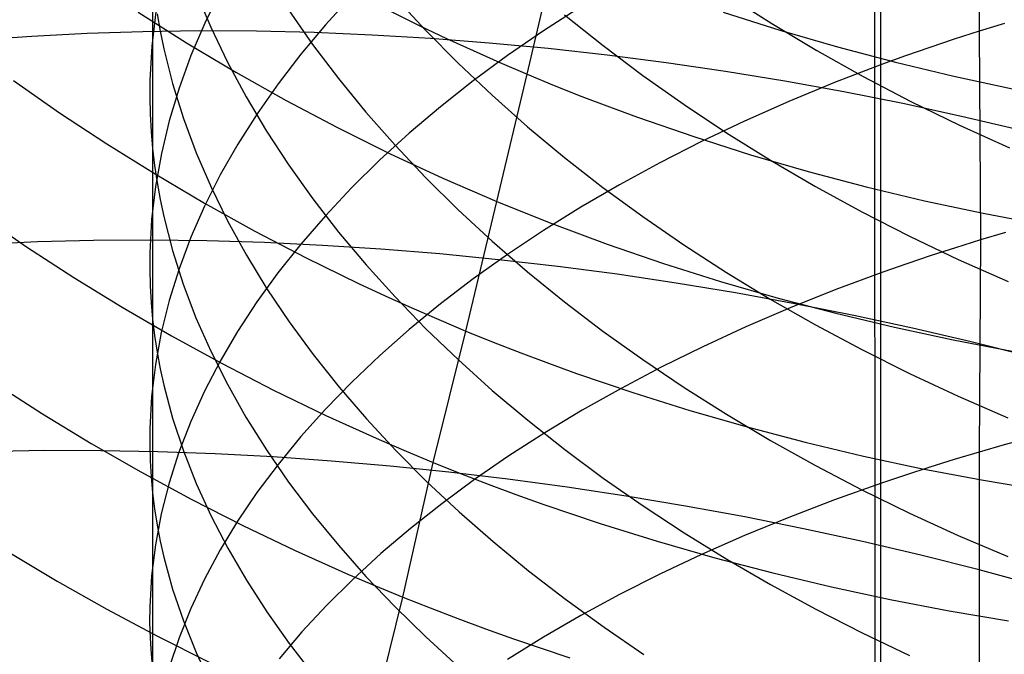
# Model space of a CAD drawing. Extents: x -383 to 1849, y -1185 to -529.
# Tile 365 of 656: x 234 to 242, y -967 to -962. Entities that reach past the tile are written whole.
import ezdxf

# ---------------------------------------------------------------- set-up
doc = ezdxf.new("R2010")
doc.units = 0
doc.layers.add('PREDEFINITO', color=7, linetype='CONTINUOUS')

msp = doc.modelspace()

# ---------------------------------------------------------------- linework, layer by layer
at = {"layer": 'PREDEFINITO'}
for p, q in [((241.1553, -878.0447, 420), (241.2924, -1065.2572, 420)), ((241.1553, -878.0447, 370), (241.2924, -1065.2572, 370)), ((241.2854, -1079.1248, 395), (241.2585, -884.9817, 395)), ((242.0689, -960.4322, 660.1507), (242.0701, -962.1136, 661.2252)), ((238.3893, -962.4639, 523.0988), (238.6294, -961.4471, 524.1247)), ((235.3407, -961.6869, 644.613), (235.3409, -964.4562, 646.6904)), ((235.6951, -961.7943, 641.607), (235.8152, -962.081, 641.2302)), ((235.8928, -961.7891, 650.7172), (235.7657, -962.0495, 650.3218)), ((236.963, -961.8263, 654.0887), (236.7491, -962.0611, 653.7134)), ((237.0927, -961.8568, 522.805), (237.5176, -962.0698, 522.9143)), ((237.3138, -961.8369, 636.2818), (237.5644, -962.1079, 635.9572)), ((240.0243, -961.8235, 631.5326), (240.3816, -962.0509, 631.2852)), ((235.2244, -961.9595, 521.2392), (235.617, -962.2078, 521.3938)), ((235.3671, -961.9571, 647.2578), (235.3352, -962.2343, 646.8574)), ((236.4483, -961.9405, 638.7173), (236.6439, -962.2212, 638.3652)), ((238.8263, -961.9159, 657.6124), (238.5222, -962.1117, 657.2814)), ((239.9853, -961.9579, 524.3098), (240.4484, -962.1055, 524.3489)), ((235.378, -961.9722, 644.2199), (235.4031, -962.1146, 644.0238)), ((238.6951, -961.9819, 633.6757), (239.0079, -962.2314, 633.3907)), ((235.2631, -962.1182, 487.9643), (234.8083, -962.1331, 488.1478)), ((235.723, -962.112, 487.7926), (235.2631, -962.1182, 487.9643)), ((235.4031, -962.1146, 644.0238), (235.4325, -962.2568, 643.8281)), ((235.7657, -962.0495, 650.3218), (235.6539, -962.3121, 649.9237)), ((236.1875, -962.1145, 487.6328), (235.723, -962.112, 487.7926)), ((235.8152, -962.081, 641.2302), (235.951, -962.3657, 640.8566)), ((236.656, -962.1256, 487.4849), (236.1875, -962.1145, 487.6328)), ((236.7491, -962.0611, 653.7134), (236.549, -962.2995, 653.3329)), ((237.1281, -962.1453, 487.3492), (236.656, -962.1256, 487.4849)), ((237.5176, -962.0698, 522.9143), (237.7328, -962.1723, 522.9647)), ((237.5644, -962.1079, 635.9572), (237.828, -962.3741, 635.6388)), ((238.5222, -962.1117, 657.2814), (238.2303, -962.3127, 656.9422)), ((240.3816, -962.0509, 631.2852), (240.7492, -962.2704, 631.0468)), ((240.4484, -962.1055, 524.3489), (240.9161, -962.2417, 524.377)), ((242.0701, -962.1136, 661.2252), (241.8677, -962.1789, 661.1064)), ((242.2749, -962.0502, 661.3408), (242.0701, -962.1136, 661.2252)), ((242.0701, -962.1136, 661.2252), (242.0802, -963.8123, 662.2711)), ((234.3592, -962.1567, 488.3429), (233.9162, -962.1891, 488.5495)), ((234.8083, -962.1331, 488.1478), (234.3592, -962.1567, 488.3429)), ((235.617, -962.2078, 521.3938), (236.0183, -962.4472, 521.538)), ((237.6032, -962.1736, 487.2257), (237.1281, -962.1453, 487.3492)), ((238.0808, -962.2104, 487.1146), (237.6032, -962.1736, 487.2257)), ((237.7328, -962.1723, 522.9647), (237.9499, -962.2722, 523.0123)), ((241.8677, -962.1789, 661.1064), (241.6678, -962.246, 660.9846)), ((235.3352, -962.2343, 646.8574), (235.3201, -962.512, 646.4569)), ((235.4325, -962.2568, 643.8281), (235.5039, -962.5406, 643.438)), ((236.6439, -962.2212, 638.3652), (236.8536, -962.4985, 638.0181)), ((237.9499, -962.2722, 523.0123), (238.1687, -962.3694, 523.057)), ((238.5603, -962.2557, 487.0161), (238.0808, -962.2104, 487.1146)), ((239.0412, -962.3094, 486.9302), (238.5603, -962.2557, 487.0161)), ((239.0079, -962.2314, 633.3907), (239.3322, -962.4745, 633.1136)), ((240.7492, -962.2704, 631.0468), (241.1267, -962.4817, 630.8179)), ((240.9161, -962.2417, 524.377), (241.388, -962.3664, 524.3941)), ((241.6678, -962.246, 660.9846), (241.4703, -962.3149, 660.8597)), ((235.6539, -962.3121, 649.9237), (235.5576, -962.5764, 649.5233)), ((235.951, -962.3657, 640.8566), (236.1022, -962.6479, 640.4865)), ((236.549, -962.2995, 653.3329), (236.363, -962.5412, 652.9476)), ((238.2303, -962.3127, 656.9422), (237.9508, -962.5187, 656.5952)), ((239.523, -962.3715, 486.8571), (239.0412, -962.3094, 486.9302)), ((241.4703, -962.3149, 660.8597), (241.2754, -962.3856, 660.7318)), ((241.388, -962.3664, 524.3941), (241.8635, -962.4798, 524.4003)), ((236.0183, -962.4472, 521.538), (236.428, -962.6774, 521.6715)), ((237.828, -962.3741, 635.6388), (238.1044, -962.6351, 635.327)), ((238.1687, -962.3694, 523.057), (238.3893, -962.4639, 523.0988)), ((240.0051, -962.442, 486.7969), (239.523, -962.3715, 486.8571)), ((240.4871, -962.5209, 486.7497), (240.0051, -962.442, 486.7969)), ((241.2754, -962.3856, 660.7318), (240.8932, -962.5324, 660.4673)), ((234.2096, -962.5156, 519.8934), (234.5846, -962.7771, 520.0712)), ((235.3201, -962.512, 646.4569), (235.319, -962.651, 646.2566)), ((236.8536, -962.4985, 638.0181), (237.0774, -962.7719, 637.6762)), ((237.9508, -962.5187, 656.5952), (237.6839, -962.7295, 656.2408)), ((238.1436, -963.4995, 522.0935), (238.3893, -962.4639, 523.0988)), ((238.3893, -962.4639, 523.0988), (238.6116, -962.5556, 523.1377)), ((239.3322, -962.4745, 633.1136), (239.6677, -962.7109, 632.8447)), ((240.9683, -962.608, 486.7157), (240.4871, -962.5209, 486.7497)), ((241.1267, -962.4817, 630.8179), (241.5139, -962.6846, 630.5988)), ((241.8635, -962.4798, 524.4003), (242.3421, -962.5818, 524.3957)), ((235.5576, -962.5764, 649.5233), (235.4772, -962.8424, 649.1209)), ((235.5039, -962.5406, 643.438), (235.592, -962.8232, 643.05)), ((236.363, -962.5412, 652.9476), (236.1914, -962.786, 652.5579)), ((238.6116, -962.5556, 523.1377), (238.8355, -962.6444, 523.1736)), ((240.8932, -962.5324, 660.4673), (240.5214, -962.6859, 660.1914)), ((241.4483, -962.7034, 486.695), (240.9683, -962.608, 486.7157)), ((235.319, -962.651, 646.2566), (235.3221, -962.7899, 646.0565)), ((236.1022, -962.6479, 640.4865), (236.2685, -962.9276, 640.1203)), ((236.428, -962.6774, 521.6715), (236.8456, -962.8981, 521.7941)), ((238.1044, -962.6351, 635.327), (238.3932, -962.8907, 635.0222)), ((238.8355, -962.6444, 523.1736), (239.0609, -962.7305, 523.2067)), ((240.5214, -962.6859, 660.1914), (240.1603, -962.8459, 659.9047)), ((241.5139, -962.6846, 630.5988), (241.9105, -962.8787, 630.3899)), ((237.6839, -962.7295, 656.2408), (237.4299, -962.9449, 655.8795)), ((239.0609, -962.7305, 523.2067), (239.2879, -962.8138, 523.2368)), ((239.6677, -962.7109, 632.8447), (240.0141, -962.9402, 632.5844)), ((241.9266, -962.8071, 486.6878), (241.4483, -962.7034, 486.695)), ((234.5846, -962.7771, 520.0712), (234.9689, -963.0306, 520.2389)), ((235.3221, -962.7899, 646.0565), (235.3296, -962.9288, 645.8566)), ((235.4772, -962.8424, 649.1209), (235.4129, -963.1096, 648.7172)), ((235.592, -962.8232, 643.05), (235.6964, -963.1044, 642.6645)), ((236.1914, -962.786, 652.5579), (236.0344, -963.0336, 652.1642)), ((237.0774, -962.7719, 637.6762), (237.3147, -963.0412, 637.3399)), ((239.2879, -962.8138, 523.2368), (239.746, -962.972, 523.2884)), ((240.1603, -962.8459, 659.9047), (239.8101, -963.0123, 659.6075)), ((242.4026, -962.9189, 486.6941), (241.9266, -962.8071, 486.6878)), ((235.3296, -962.9288, 645.8566), (235.3414, -963.0677, 645.6568)), ((236.2685, -962.9276, 640.1203), (236.4496, -963.2044, 639.7584)), ((236.8456, -962.8981, 521.7941), (237.271, -963.1089, 521.9055)), ((238.3932, -962.8907, 635.0222), (238.6941, -963.1406, 634.7247)), ((241.9105, -962.8787, 630.3899), (242.3162, -963.0637, 630.1914)), ((237.4299, -962.9449, 655.8795), (237.189, -963.1644, 655.5115)), ((239.746, -962.972, 523.2884), (240.2092, -963.1191, 523.3285)), ((240.0141, -962.9402, 632.5844), (240.3711, -963.1621, 632.333)), ((234.9689, -963.0306, 520.2389), (235.3621, -963.2758, 520.3964)), ((235.3414, -963.0677, 645.6568), (235.3576, -963.2065, 645.4573)), ((236.0344, -963.0336, 652.1642), (235.8922, -963.2838, 651.767)), ((237.3147, -963.0412, 637.3399), (237.5653, -963.306, 637.0097)), ((239.8101, -963.0123, 659.6075), (239.4711, -963.1848, 659.3002)), ((235.4129, -963.1096, 648.7172), (235.3649, -963.3779, 648.3123)), ((235.6964, -963.1044, 642.6645), (235.8169, -963.3839, 642.2818)), ((237.189, -963.1644, 655.5115), (236.9615, -963.388, 655.1374)), ((237.271, -963.1089, 521.9055), (237.4865, -963.2105, 521.9569)), ((238.6941, -963.1406, 634.7247), (239.0069, -963.3845, 634.4348)), ((240.2092, -963.1191, 523.3285), (240.6771, -963.2549, 523.3573)), ((240.3711, -963.1621, 632.333), (240.7385, -963.3764, 632.0909)), ((235.3576, -963.2065, 645.4573), (235.3781, -963.3452, 645.2581)), ((236.4496, -963.2044, 639.7584), (236.6452, -963.4779, 639.4011)), ((237.4865, -963.2105, 521.9569), (237.7038, -963.3095, 522.0053)), ((239.4711, -963.1848, 659.3002), (239.1434, -963.363, 658.9834)), ((235.3621, -963.2758, 520.3964), (235.764, -963.5124, 520.5432)), ((235.8922, -963.2838, 651.767), (235.7651, -963.5363, 651.3665)), ((237.5653, -963.306, 637.0097), (237.829, -963.5662, 636.6857)), ((237.7038, -963.3095, 522.0053), (237.9228, -963.4058, 522.0509)), ((240.6771, -963.2549, 523.3573), (241.1491, -963.3796, 523.3748)), ((235.3649, -963.3779, 648.3123), (235.3334, -963.647, 647.9068)), ((235.3781, -963.3452, 645.2581), (235.403, -963.4837, 645.0593)), ((235.8169, -963.3839, 642.2818), (235.9531, -963.6613, 641.9023)), ((236.9615, -963.388, 655.1374), (236.7476, -963.6154, 654.7576)), ((237.9228, -963.4058, 522.0509), (238.1436, -963.4995, 522.0935)), ((239.1434, -963.363, 658.9834), (238.8275, -963.5469, 658.6573)), ((239.0069, -963.3845, 634.4348), (239.3311, -963.6221, 634.153)), ((240.7385, -963.3764, 632.0909), (241.1158, -963.5827, 631.8584)), ((241.1491, -963.3796, 523.3748), (241.6246, -963.493, 523.3812)), ((235.403, -963.4837, 645.0593), (235.4321, -963.622, 644.8609)), ((236.6452, -963.4779, 639.4011), (236.8551, -963.748, 639.0488)), ((235.7651, -963.5363, 651.3665), (235.6533, -963.7909, 650.9633)), ((235.764, -963.5124, 520.5432), (236.1743, -963.74, 520.6791)), ((237.829, -963.5662, 636.6857), (238.1053, -963.8214, 636.3685)), ((237.8918, -964.5539, 521.1087), (238.1436, -963.4995, 522.0935)), ((238.1436, -963.4995, 522.0935), (238.366, -963.5904, 522.1331)), ((238.8275, -963.5469, 658.6573), (238.5234, -963.7361, 658.3225)), ((241.6246, -963.493, 523.3812), (242.1031, -963.5952, 523.3765)), ((233.9401, -963.6113, 518.9097), (234.3156, -963.8689, 519.0903)), ((235.3334, -963.647, 647.9068), (235.3188, -963.9166, 647.501)), ((235.4321, -963.622, 644.8609), (235.503, -963.8979, 644.4654)), ((236.7476, -963.6154, 654.7576), (236.5476, -963.8462, 654.3724)), ((238.366, -963.5904, 522.1331), (238.5901, -963.6786, 522.1697)), ((239.3311, -963.6221, 634.153), (239.6666, -963.8531, 633.8795)), ((241.1158, -963.5827, 631.8584), (241.5029, -963.7808, 631.6358)), ((242.1031, -963.5952, 523.3765), (242.5841, -963.6863, 523.361)), ((235.9531, -963.6613, 641.9023), (236.1047, -963.9366, 641.5263)), ((238.5901, -963.6786, 522.1697), (238.8157, -963.764, 522.2033)), ((235.6533, -963.7909, 650.9633), (235.5572, -964.0473, 650.5578)), ((236.1743, -963.74, 520.6791), (236.5925, -963.9583, 520.8039)), ((236.8551, -963.748, 639.0488), (237.0788, -964.0144, 638.7019)), ((238.5234, -963.7361, 658.3225), (238.2314, -963.9304, 657.9793)), ((238.8157, -963.764, 522.2033), (239.0427, -963.8467, 522.2339)), ((241.5029, -963.7808, 631.6358), (241.8993, -963.9703, 631.4235)), ((242.2848, -963.7511, 662.3882), (242.0802, -963.8123, 662.2711)), ((234.4046, -963.8285, 487.1681), (233.9555, -963.8482, 487.3655)), ((234.3156, -963.8689, 519.0903), (234.7004, -964.1188, 519.2607)), ((234.8594, -963.8172, 486.9823), (234.4046, -963.8285, 487.1681)), ((235.3194, -963.8144, 486.8084), (234.8594, -963.8172, 486.9823)), ((235.7841, -963.82, 486.6465), (235.3194, -963.8144, 486.8084)), ((236.2528, -963.8341, 486.4967), (235.7841, -963.82, 486.6465)), ((236.7252, -963.8564, 486.3591), (236.2528, -963.8341, 486.4967)), ((236.5476, -963.8462, 654.3724), (236.3617, -964.0803, 653.9824)), ((237.2006, -963.8871, 486.2339), (236.7252, -963.8564, 486.3591)), ((237.6785, -963.9261, 486.1212), (237.2006, -963.8871, 486.2339)), ((238.1053, -963.8214, 636.3685), (238.3941, -964.0713, 636.0583)), ((239.0427, -963.8467, 522.2339), (239.5011, -964.0039, 522.2864)), ((239.6666, -963.8531, 633.8795), (240.013, -964.0772, 633.6147)), ((241.878, -963.8754, 662.1508), (241.6783, -963.9403, 662.0274)), ((242.0802, -963.8123, 662.2711), (241.878, -963.8754, 662.1508)), ((242.0802, -963.8123, 662.2711), (242.0697, -965.5389, 663.2719)), ((235.3188, -963.9166, 647.501), (235.3179, -964.0515, 647.2982)), ((235.503, -963.8979, 644.4654), (235.5906, -964.1727, 644.072)), ((236.1047, -963.9366, 641.5263), (236.2714, -964.2093, 641.1543)), ((236.5925, -963.9583, 520.8039), (237.0184, -964.167, 520.9173)), ((238.1584, -963.9732, 486.0211), (237.6785, -963.9261, 486.1212)), ((238.2314, -963.9304, 657.9793), (237.9519, -964.1296, 657.6282)), ((241.6783, -963.9403, 662.0274), (241.481, -964.0069, 661.9009)), ((241.8993, -963.9703, 631.4235), (242.3049, -964.1509, 631.2219)), ((235.3179, -964.0515, 647.2982), (235.3212, -964.1864, 647.0954)), ((235.5572, -964.0473, 650.5578), (235.4768, -964.3052, 650.1504)), ((237.0788, -964.0144, 638.7019), (237.3162, -964.2767, 638.3607)), ((238.6398, -964.0286, 485.9338), (238.1584, -963.9732, 486.0211)), ((239.1221, -964.0921, 485.8594), (238.6398, -964.0286, 485.9338)), ((239.5011, -964.0039, 522.2864), (239.9645, -964.1501, 522.3272)), ((241.481, -964.0069, 661.9009), (241.2862, -964.0752, 661.7714)), ((234.7004, -964.1188, 519.2607), (235.0941, -964.3606, 519.4205)), ((236.3617, -964.0803, 653.9824), (236.1901, -964.3174, 653.5879)), ((237.9519, -964.1296, 657.6282), (237.685, -964.3334, 657.2697)), ((238.3941, -964.0713, 636.0583), (238.695, -964.3156, 635.7555)), ((239.6047, -964.1638, 485.7981), (239.1221, -964.0921, 485.8594)), ((240.013, -964.0772, 633.6147), (240.37, -964.2941, 633.359)), ((241.2862, -964.0752, 661.7714), (240.9042, -964.217, 661.5035)), ((235.3212, -964.1864, 647.0954), (235.3289, -964.3213, 646.8928)), ((235.5906, -964.1727, 644.072), (235.6945, -964.446, 643.6812)), ((236.2714, -964.2093, 641.1543), (236.4529, -964.4792, 640.7866)), ((237.0184, -964.167, 520.9173), (237.2341, -964.2676, 520.9696)), ((240.0872, -964.2435, 485.7499), (239.6047, -964.1638, 485.7981)), ((239.9645, -964.1501, 522.3272), (240.4325, -964.2854, 522.3564)), ((237.2341, -964.2676, 520.9696), (237.4516, -964.3656, 521.019)), ((237.3162, -964.2767, 638.3607), (237.5668, -964.5348, 638.0255)), ((240.569, -964.3313, 485.7151), (240.0872, -964.2435, 485.7499)), ((240.4325, -964.2854, 522.3564), (240.9045, -964.4096, 522.3741)), ((240.9042, -964.217, 661.5035), (240.5326, -964.3654, 661.2241)), ((235.0941, -964.3606, 519.4205), (235.4965, -964.594, 519.5696)), ((235.3289, -964.3213, 646.8928), (235.3409, -964.4562, 646.6904)), ((235.4768, -964.3052, 650.1504), (235.4125, -964.5644, 649.7414)), ((236.1901, -964.3174, 653.5879), (236.0332, -964.5573, 653.1894)), ((237.685, -964.3334, 657.2697), (237.4309, -964.5415, 656.904)), ((237.4516, -964.3656, 521.019), (237.6709, -964.461, 521.0653)), ((238.695, -964.3156, 635.7555), (239.0077, -964.5541, 635.4605)), ((240.5326, -964.3654, 661.2241), (240.1716, -964.5202, 660.9336)), ((240.37, -964.2941, 633.359), (240.7373, -964.5035, 633.1127)), ((241.0496, -964.427, 485.6936), (240.569, -964.3313, 485.7151)), ((235.6945, -964.446, 643.6812), (235.8144, -964.7177, 643.2933)), ((240.9045, -964.4096, 522.3741), (241.3801, -964.5229, 522.3805)), ((241.5285, -964.5307, 485.6858), (241.0496, -964.427, 485.6936)), ((235.3409, -964.4562, 646.6904), (235.3574, -964.591, 646.4882)), ((235.3409, -964.4562, 646.6904), (235.3409, -965.8706, 647.6886)), ((236.4529, -964.4792, 640.7866), (236.649, -964.746, 640.4235)), ((237.6709, -964.461, 521.0653), (237.8918, -964.5539, 521.1087)), ((240.1716, -964.5202, 660.9336), (239.8214, -964.681, 660.6326)), ((240.7373, -964.5035, 633.1127), (241.1146, -964.7052, 632.8762)), ((241.3801, -964.5229, 522.3805), (241.8586, -964.6251, 522.3756)), ((242.0051, -964.6424, 485.6916), (241.5285, -964.5307, 485.6858)), ((235.3574, -964.591, 646.4882), (235.3781, -964.7257, 646.2863)), ((235.4125, -964.5644, 649.7414), (235.3646, -964.8247, 649.3314)), ((235.4965, -964.594, 519.5696), (235.9072, -964.8187, 519.7077)), ((236.0332, -964.5573, 653.1894), (235.8911, -964.7996, 652.7872)), ((237.4309, -964.5415, 656.904), (237.19, -964.7538, 656.5317)), ((237.5668, -964.5348, 638.0255), (237.8305, -964.7882, 637.6968)), ((237.6264, -965.6233, 520.1438), (237.8918, -964.5539, 521.1087)), ((237.8918, -964.5539, 521.1087), (238.1144, -964.644, 521.1489)), ((239.0077, -964.5541, 635.4605), (239.3319, -964.7864, 635.1736)), ((238.1144, -964.644, 521.1489), (238.3386, -964.7315, 521.1862)), ((239.8214, -964.681, 660.6326), (239.4824, -964.8478, 660.3214)), ((241.8586, -964.6251, 522.3756), (242.3395, -964.7164, 522.3595)), ((242.4788, -964.7619, 485.7113), (242.0051, -964.6424, 485.6916)), ((235.3781, -964.7257, 646.2863), (235.4032, -964.8602, 646.0848)), ((235.8144, -964.7177, 643.2933), (235.9501, -964.9874, 642.9087)), ((236.649, -964.746, 640.4235), (236.8593, -965.0094, 640.0655)), ((237.19, -964.7538, 656.5317), (236.9625, -964.97, 656.1532)), ((238.3386, -964.7315, 521.1862), (238.5644, -964.8163, 521.2204)), ((241.1146, -964.7052, 632.8762), (241.5017, -964.8988, 632.6497)), ((235.3646, -964.8247, 649.3314), (235.3332, -965.0856, 648.9207)), ((235.8911, -964.7996, 652.7872), (235.7641, -965.0443, 652.3819)), ((235.9072, -964.8187, 519.7077), (236.3259, -965.0343, 519.8344)), ((237.8305, -964.7882, 637.6968), (238.1069, -965.0368, 637.3749)), ((238.5644, -964.8163, 521.2204), (238.7916, -964.8984, 521.2515)), ((239.4824, -964.8478, 660.3214), (239.1547, -965.0202, 660.0004)), ((239.3319, -964.7864, 635.1736), (239.6674, -965.0123, 634.8952)), ((235.4032, -964.8602, 646.0848), (235.4326, -964.9946, 645.8836)), ((238.7916, -964.8984, 521.2515), (239.2502, -965.0545, 521.3049)), ((241.5017, -964.8988, 632.6497), (241.8981, -965.0841, 632.4338)), ((234.0608, -964.9817, 518.1289), (234.4465, -965.2287, 518.3027)), ((235.4326, -964.9946, 645.8836), (235.504, -965.2627, 645.4827)), ((235.9501, -964.9874, 642.9087), (236.1012, -965.2549, 642.5277)), ((236.9625, -964.97, 656.1532), (236.7485, -965.1898, 655.7688)), ((236.8593, -965.0094, 640.0655), (237.0835, -965.2693, 639.7129)), ((239.6674, -965.0123, 634.8952), (240.0137, -965.2315, 634.6257)), ((235.3332, -965.0856, 648.9207), (235.3186, -965.3471, 648.5097)), ((235.7641, -965.0443, 652.3819), (235.6524, -965.2909, 651.9737)), ((236.3259, -965.0343, 519.8344), (236.7522, -965.2405, 519.9495)), ((238.1069, -965.0368, 637.3749), (238.3957, -965.2803, 637.0601)), ((239.1547, -965.0202, 660.0004), (238.8386, -965.198, 659.6701)), ((239.2502, -965.0545, 521.3049), (239.7138, -965.1999, 521.3463)), ((241.8981, -965.0841, 632.4338), (242.3037, -965.2607, 632.2286)), ((234.4465, -965.2287, 518.3027), (234.8412, -965.4679, 518.4657)), ((236.7485, -965.1898, 655.7688), (236.5485, -965.413, 655.3791)), ((236.7522, -965.2405, 519.9495), (236.9681, -965.34, 520.0026)), ((238.8386, -965.198, 659.6701), (238.5344, -965.3809, 659.331)), ((239.7138, -965.1999, 521.3463), (240.1819, -965.3346, 521.376)), ((240.0137, -965.2315, 634.6257), (240.3707, -965.4437, 634.3653)), ((235.504, -965.2627, 645.4827), (235.592, -965.5298, 645.0838)), ((235.6524, -965.2909, 651.9737), (235.5563, -965.5393, 651.5632)), ((236.1012, -965.2549, 642.5277), (236.2674, -965.5199, 642.1507)), ((237.0835, -965.2693, 639.7129), (237.3213, -965.5252, 639.3661)), ((238.3957, -965.2803, 637.0601), (238.6966, -965.5183, 636.7529)), ((235.3186, -965.3471, 648.5097), (235.3177, -965.478, 648.3042)), ((236.5485, -965.413, 655.3791), (236.3625, -965.6394, 654.9845)), ((236.9681, -965.34, 520.0026), (237.1858, -965.437, 520.0527)), ((238.5344, -965.3809, 659.331), (238.2423, -965.5688, 658.9834)), ((240.1819, -965.3346, 521.376), (240.6541, -965.4585, 521.3939)), ((234.8412, -965.4679, 518.4657), (235.2445, -965.6988, 518.6177)), ((235.3177, -965.478, 648.3042), (235.3211, -965.6089, 648.0989)), ((237.1858, -965.437, 520.0527), (237.4053, -965.5315, 520.0998)), ((240.3707, -965.4437, 634.3653), (240.7379, -965.6486, 634.1146)), ((240.6541, -965.4585, 521.3939), (241.1297, -965.5716, 521.4002)), ((242.2745, -965.4801, 663.3899), (242.0697, -965.5389, 663.2719)), ((242.4817, -965.4231, 663.5047), (242.2745, -965.4801, 663.3899)), ((234.4607, -965.527, 486.0164), (234.0069, -965.5348, 486.2041)), ((234.9196, -965.5275, 485.8407), (234.4607, -965.527, 486.0164)), ((235.3833, -965.5363, 485.6771), (234.9196, -965.5275, 485.8407)), ((235.8511, -965.5532, 485.5259), (235.3833, -965.5363, 485.6771)), ((235.5563, -965.5393, 651.5632), (235.476, -965.7891, 651.1507)), ((235.592, -965.5298, 645.0838), (235.6964, -965.7955, 644.6875)), ((236.3225, -965.5782, 485.387), (235.8511, -965.5532, 485.5259)), ((236.2674, -965.5199, 642.1507), (236.4485, -965.7822, 641.7781)), ((237.3213, -965.5252, 639.3661), (237.5724, -965.777, 639.0254)), ((237.4053, -965.5315, 520.0998), (237.6264, -965.6233, 520.1438)), ((238.2423, -965.5688, 658.9834), (237.9625, -965.7614, 658.6277)), ((238.6966, -965.5183, 636.7529), (239.0093, -965.7507, 636.4535)), ((241.1297, -965.5716, 521.4002), (241.6082, -965.674, 521.3951)), ((242.0697, -965.5389, 663.2719), (241.8674, -965.5994, 663.1506)), ((242.0697, -965.5389, 663.2719), (242.07, -967.2815, 664.2444)), ((235.3211, -965.6089, 648.0989), (235.3288, -965.7398, 647.8936)), ((236.3625, -965.6394, 654.9845), (236.1909, -965.8687, 654.5853)), ((236.7971, -965.6113, 485.2606), (236.3225, -965.5782, 485.387)), ((237.2742, -965.6525, 485.1469), (236.7971, -965.6113, 485.2606)), ((237.7534, -965.7017, 485.046), (237.2742, -965.6525, 485.1469)), ((237.3774, -966.7187, 519.2031), (237.6264, -965.6233, 520.1438)), ((237.6264, -965.6233, 520.1438), (237.8492, -965.7126, 520.1846)), ((240.7379, -965.6486, 634.1146), (241.1152, -965.8459, 633.8737)), ((241.8674, -965.5994, 663.1506), (241.6674, -965.6617, 663.0262)), ((235.2445, -965.6988, 518.6177), (235.6559, -965.9212, 518.7585)), ((238.234, -965.7588, 484.958), (237.7534, -965.7017, 485.046)), ((237.8492, -965.7126, 520.1846), (238.0737, -965.7993, 520.2224)), ((241.47, -965.7256, 662.8987), (241.2751, -965.7913, 662.7681)), ((241.6674, -965.6617, 663.0262), (241.47, -965.7256, 662.8987)), ((241.6082, -965.674, 521.3951), (242.0891, -965.7655, 521.3786)), ((235.3288, -965.7398, 647.8936), (235.3409, -965.8706, 647.6886)), ((235.476, -965.7891, 651.1507), (235.4118, -966.0403, 650.7367)), ((235.6964, -965.7955, 644.6875), (235.8169, -966.0597, 644.294)), ((236.4485, -965.7822, 641.7781), (236.6441, -966.0415, 641.4103)), ((237.5724, -965.777, 639.0254), (237.8365, -966.0243, 638.6913)), ((237.9625, -965.7614, 658.6277), (237.6953, -965.9585, 658.2645)), ((238.0737, -965.7993, 520.2224), (238.2996, -965.8834, 520.2572)), ((238.7156, -965.8238, 484.8831), (238.234, -965.7588, 484.958)), ((239.0093, -965.7507, 636.4535), (239.3335, -965.977, 636.1624)), ((241.2751, -965.7913, 662.7681), (240.8929, -965.9275, 662.498)), ((242.0891, -965.7655, 521.3786), (242.5718, -965.8463, 521.3508)), ((235.3409, -965.8706, 647.6886), (235.3406, -967.3059, 648.6583)), ((235.3409, -965.8706, 647.6886), (235.3573, -966.0014, 647.4838)), ((236.1909, -965.8687, 654.5853), (236.0339, -966.1006, 654.1821)), ((238.2996, -965.8834, 520.2572), (238.527, -965.9649, 520.2888)), ((239.1977, -965.8967, 484.8214), (238.7156, -965.8238, 484.8831)), ((241.1152, -965.8459, 633.8737), (241.5022, -966.0354, 633.6431)), ((235.6559, -965.9212, 518.7585), (236.0753, -966.1348, 518.8877)), ((237.6953, -965.9585, 658.2645), (237.441, -966.1598, 657.8942)), ((238.527, -965.9649, 520.2888), (238.9859, -966.1199, 520.3429)), ((239.6797, -965.9775, 484.773), (239.1977, -965.8967, 484.8214)), ((240.8929, -965.9275, 662.498), (240.5211, -966.07, 662.2164)), ((235.3573, -966.0014, 647.4838), (235.3781, -966.1321, 647.2793)), ((235.4118, -966.0403, 650.7367), (235.364, -966.2924, 650.3215)), ((236.6441, -966.0415, 641.4103), (236.8539, -966.2975, 641.0476)), ((237.8365, -966.0243, 638.6913), (238.1134, -966.2669, 638.3641)), ((239.3335, -965.977, 636.1624), (239.669, -966.1971, 635.8799)), ((240.1611, -966.066, 484.738), (239.6797, -965.9775, 484.773)), ((241.5022, -966.0354, 633.6431), (241.8986, -966.2167, 633.4232)), ((235.3781, -966.1321, 647.2793), (235.4032, -966.2626, 647.0751)), ((235.8169, -966.0597, 644.294), (235.953, -966.3219, 643.9038)), ((236.0339, -966.1006, 654.1821), (235.8917, -966.335, 653.7751)), ((236.0753, -966.1348, 518.8877), (236.5022, -966.3391, 519.0051)), ((238.9859, -966.1199, 520.3429), (239.4499, -966.2645, 520.385)), ((240.5211, -966.07, 662.2164), (240.16, -966.2186, 661.9236)), ((240.6413, -966.1623, 484.7166), (240.1611, -966.066, 484.738)), ((237.441, -966.1598, 657.8942), (237.1998, -966.3651, 657.5171)), ((239.669, -966.1971, 635.8799), (240.0153, -966.4107, 635.6064)), ((241.1198, -966.2663, 484.709), (240.6413, -966.1623, 484.7166)), ((235.364, -966.2924, 650.3215), (235.3327, -966.5453, 649.9057)), ((235.4032, -966.2626, 647.0751), (235.4326, -966.393, 646.8713)), ((238.1134, -966.2669, 638.3641), (238.4026, -966.5044, 638.0441)), ((239.4499, -966.2645, 520.385), (239.9184, -966.3986, 520.415)), ((240.16, -966.2186, 661.9236), (239.8099, -966.3731, 661.62)), ((241.5961, -966.3779, 484.7152), (241.1198, -966.2663, 484.709)), ((241.8986, -966.2167, 633.4232), (242.304, -966.3895, 633.2142)), ((234.1702, -966.3543, 517.3676), (234.5654, -966.59, 517.533)), ((235.8917, -966.335, 653.7751), (235.7647, -966.5716, 653.3649)), ((235.953, -966.3219, 643.9038), (236.1046, -966.5821, 643.5172)), ((236.5022, -966.3391, 519.0051), (236.7184, -966.4377, 519.0592)), ((236.8539, -966.2975, 641.0476), (237.0777, -966.55, 640.6904)), ((237.1998, -966.3651, 657.5171), (236.9719, -966.5742, 657.1337)), ((239.8099, -966.3731, 661.62), (239.4708, -966.5333, 661.3062)), ((235.4326, -966.393, 646.8713), (235.5041, -966.6532, 646.4651)), ((236.7184, -966.4377, 519.0592), (236.9363, -966.5338, 519.1103)), ((239.9184, -966.3986, 520.415), (240.3909, -966.5222, 520.4331)), ((240.0153, -966.4107, 635.6064), (240.3722, -966.6175, 635.3422)), ((242.0696, -966.4971, 484.7354), (241.5961, -966.3779, 484.7152)), ((236.9363, -966.5338, 519.1103), (237.156, -966.6275, 519.1583)), ((238.4026, -966.5044, 638.0441), (238.7039, -966.7367, 637.7317)), ((239.4708, -966.5333, 661.3062), (239.1432, -966.6989, 660.9826)), ((240.3909, -966.5222, 520.4331), (240.8667, -966.6353, 520.4395)), ((242.5399, -966.624, 484.7697), (242.0696, -966.4971, 484.7354)), ((234.5654, -966.59, 517.533), (234.9691, -966.8178, 517.6871)), ((235.3327, -966.5453, 649.9057), (235.3182, -966.7987, 649.4896)), ((235.7647, -966.5716, 653.3649), (235.6529, -966.8102, 652.9519)), ((236.1046, -966.5821, 643.5172), (236.2713, -966.8399, 643.1347)), ((236.9719, -966.5742, 657.1337), (236.7575, -966.7867, 656.7445)), ((237.0777, -966.55, 640.6904), (237.3151, -966.7986, 640.339)), ((235.5041, -966.6532, 646.4651), (235.5922, -966.9124, 646.0611)), ((237.156, -966.6275, 519.1583), (237.3774, -966.7187, 519.2031)), ((240.3722, -966.6175, 635.3422), (240.7395, -966.8171, 635.0877)), ((240.8667, -966.6353, 520.4395), (241.3455, -966.7379, 520.4342)), ((237.1043, -967.8252, 518.2805), (237.3774, -966.7187, 519.2031)), ((237.3774, -966.7187, 519.2031), (237.6003, -966.8073, 519.2448)), ((238.7039, -966.7367, 637.7317), (239.017, -966.9635, 637.4274)), ((239.1432, -966.6989, 660.9826), (238.8273, -966.8698, 660.6496)), ((241.3455, -966.7379, 520.4342), (241.8267, -966.8298, 520.4173)), ((234.9691, -966.8178, 517.6871), (235.3811, -967.0372, 517.8299)), ((235.3182, -966.7987, 649.4896), (235.3173, -966.9255, 649.2816)), ((235.6529, -966.8102, 652.9519), (235.5568, -967.0504, 652.5365)), ((236.2713, -966.8399, 643.1347), (236.4529, -967.0951, 642.7566)), ((236.7575, -966.7867, 656.7445), (236.5571, -967.0026, 656.3499)), ((237.3151, -966.7986, 640.339), (237.5658, -967.0432, 639.994)), ((237.6003, -966.8073, 519.2448), (237.8249, -966.8934, 519.2833)), ((240.7395, -966.8171, 635.0877), (241.1168, -967.0094, 634.8433)), ((241.8267, -966.8298, 520.4173), (242.3096, -966.9113, 520.389)), ((235.3173, -966.9255, 649.2816), (235.3208, -967.0523, 649.0737)), ((235.5922, -966.9124, 646.0611), (235.6967, -967.1702, 645.6595)), ((237.8249, -966.8934, 519.2833), (238.051, -966.9769, 519.3187)), ((238.8273, -966.8698, 660.6496), (238.5232, -967.0456, 660.3075)), ((236.5571, -967.0026, 656.3499), (236.3706, -967.2215, 655.9503)), ((238.051, -966.9769, 519.3187), (238.2785, -967.0578, 519.3509)), ((239.017, -966.9635, 637.4274), (239.3416, -967.1845, 637.1314)), ((241.1168, -967.0094, 634.8433), (241.5037, -967.1941, 634.6092)), ((235.3208, -967.0523, 649.0737), (235.3285, -967.1791, 648.8659)), ((235.3811, -967.0372, 517.8299), (235.8009, -967.248, 517.9609)), ((235.5568, -967.0504, 652.5365), (235.4765, -967.2921, 652.1191)), ((236.4529, -967.0951, 642.7566), (236.649, -967.3474, 642.3832)), ((237.5658, -967.0432, 639.994), (237.8295, -967.2835, 639.6555)), ((238.5232, -967.0456, 660.3075), (238.2313, -967.2262, 659.957)), ((238.2785, -967.0578, 519.3509), (238.7376, -967.212, 519.4061)), ((235.6967, -967.1702, 645.6595), (235.8171, -967.4266, 645.2609)), ((235.3285, -967.1791, 648.8659), (235.3406, -967.3059, 648.6583))]:
    msp.add_line(p, q, dxfattribs=at)

doc.saveas('drawing.dxf')
